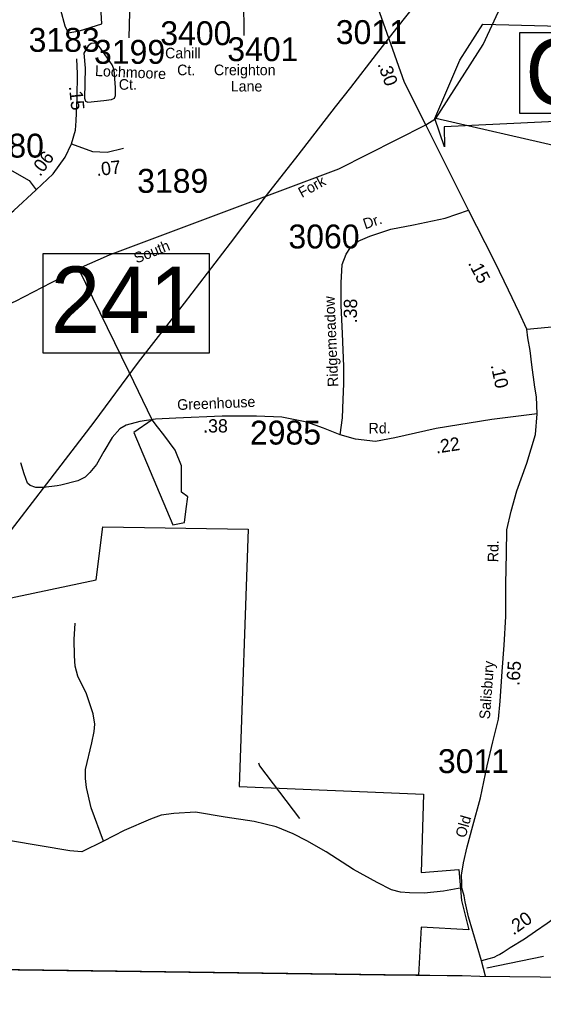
# Model space of a CAD drawing. Extents: x 1551653 to 1702041, y 811336 to 920032.
# Drawn here: x 1621723 to 1624960, y 819952 to 825962 of the extents above; entities that cross this region are included whole.
import ezdxf

# ---------------------------------------------------------------- set-up
doc = ezdxf.new("R2010")
doc.units = 0
for name, color, linetype in [('Old_Level_11', 7, 'Continuous'), ('Old_Level_17', 7, 'Continuous'), ('Old_Level_21', 7, 'Continuous'), ('Old_Level_31', 7, 'Continuous'), ('Old_Level_32', 7, 'Continuous'), ('Old_Level_35', 7, 'Continuous'), ('Old_Level_48', 7, 'Continuous'), ('Old_Level_49', 7, 'Continuous'), ('Old_Level_50', 7, 'Continuous'), ('Old_Level_52', 7, 'Continuous'), ('Old_Level_56', 7, 'Continuous'), ('Old_Level_59', 7, 'Continuous'), ('Old_Level_62', 7, 'Continuous'), ('Old_Level_8', 7, 'Continuous')]:
    doc.layers.add(name, color=color, linetype=linetype)

msp = doc.modelspace()

# ---------------------------------------------------------------- linework, layer by layer
at = {"layer": 'Old_Level_17'}
msp.add_line((1624959.691, 820173.885), (1624610.864, 820101.373), dxfattribs=at)
at = {"layer": 'Old_Level_31'}
msp.add_line((1624233.297, 825311.859), (1624233.297, 825311.859), dxfattribs=at)
for points in [[(1624814.528, 825881.812), (1626208.203, 825881.812), (1626208.203, 825382.315), (1624814.528, 825382.315), (1624814.528, 825881.812)], [(1621870.12, 824515.846), (1622893.991, 824515.846), (1622893.991, 823901.983), (1621870.12, 823901.983), (1621870.12, 824515.846)]]:
    msp.add_lwpolyline(points, dxfattribs=at)
at = {"layer": 'Old_Level_32'}
for p, q in [((1624496.83, 824783.984), (1624233.297, 825311.859)), ((1624856.321, 824049.149), (1625306.379, 824093.397)), ((1624601.472, 820051.976), (1624576.421, 820146.388))]:
    msp.add_line(p, q, dxfattribs=at)
for points in [[(1622331.084, 826508.581), (1622347.998, 826404.37), (1622396.648, 826212.052), (1622403.946, 826087.897), (1622399.08, 825849.325)], [(1623111.807, 825863.931), (1623109.374, 826092.766), (1623109.374, 826324.035), (1623094.779, 826501.746)], [(1624233.297, 825311.859), (1624100.894, 825573.318), (1623993.554, 825875.152), (1623834.918, 826325.355)], [(1622044.783, 825194.509), (1622068.755, 825278.475), (1622072.75, 825336.45), (1622078.744, 825478.391), (1622080.478, 825626.279), (1622076.893, 825719.563)], [(1621827.037, 824910.627), (1621930.916, 825008.586), (1622004.83, 825112.543), (1622044.783, 825194.509)], [(1622044.783, 825194.509), (1622174.632, 825146.529), (1622264.527, 825142.531), (1622366.408, 825166.521)], [(1621209.758, 825018.582), (1621385.553, 825032.576), (1621522.015, 825048.569), (1621649.245, 825044.572), (1621782.992, 824967.156), (1621827.037, 824910.627)], [(1621376.504, 824526.636), (1621525.902, 824646.657), (1621572.388, 824684.59), (1621687.201, 824782.68), (1621827.037, 824910.627)], [(1623703.974, 823397.009), (1623717.485, 823500.791), (1623723.197, 823614.538), (1623726.783, 823712.52), (1623726.33, 823818.389), (1623717.465, 824022.483), (1623710.188, 824196.528), (1623710.224, 824336.403), (1623715.893, 824448.151), (1623740.795, 824511.682), (1623767.455, 824553.365), (1623816.077, 824592.6), (1623886.343, 824623.594), (1624016.903, 824667.57), (1624157.103, 824693.345), (1624351.64, 824734.424), (1624496.83, 824783.984)], [(1624856.321, 824049.149), (1624810.101, 824151.923), (1624743.338, 824290.668), (1624661.169, 824460.245), (1624599.542, 824583.574), (1624496.83, 824783.984)], [(1624919.943, 823526.154), (1624916.024, 823632.052), (1624907.473, 823690.315), (1624888.664, 823828.783), (1624877.916, 823917.509), (1624864.081, 823995.813), (1624856.321, 824049.149)], [(1623703.974, 823397.009), (1623600.559, 823438.528), (1623497.226, 823474.043), (1623343.998, 823506.365), (1623186.246, 823512.769), (1622974.514, 823511.861), (1622688.527, 823500.25), (1622562.53, 823494.003), (1622466.588, 823479.538), (1622382.281, 823456.835), (1622341.985, 823433.439), (1622295.079, 823380.161), (1622243.885, 823292.95), (1622198.652, 823213.623), (1622158.029, 823164.22), (1622129.22, 823134.985), (1622084.332, 823112.085), (1621978.925, 823085.005), (1621956.093, 823081.971)], [(1624919.943, 823526.154), (1624641.707, 823490.854), (1624296.851, 823435.944), (1624042.128, 823377.111), (1623923.215, 823356.084)], [(1624576.421, 820146.388), (1624497.687, 820419.249), (1624475.441, 820511.459), (1624469.085, 820549.615), (1624456.373, 820597.31), (1624456.373, 820625.927), (1624453.196, 820676.802), (1624465.908, 820753.114), (1624488.152, 820851.684), (1624523.11, 820982.049), (1624570.779, 821153.752), (1624612.091, 821350.891), (1624647.048, 821500.336), (1624682.673, 821640.188), (1624692.545, 821752.051), (1624705.235, 821933.695), (1624717.762, 822097.333), (1624726.37, 822275.055), (1624727.463, 822476.948), (1624732.233, 822662.755), (1624734.431, 822810.592), (1624760.15, 822924.132), (1624795.95, 823051.478), (1624856.652, 823222.544), (1624911.268, 823399.535), (1624919.943, 823526.154)], [(1623923.215, 823356.084), (1623799.469, 823369.656), (1623703.974, 823397.009)], [(1625531.043, 820432.465), (1625467.89, 820463.502), (1625431.102, 820479.277), (1625392.563, 820489.794), (1625343.512, 820503.816), (1625301.468, 820510.827), (1625247.162, 820512.58), (1625201.063, 820501.898), (1625116.645, 820471.611), (1625065.676, 820438.136), (1624982.85, 820377.562), (1624909.693, 820327.825), (1624842.094, 820280.168), (1624754.71, 820228.061), (1624710.104, 820199.348), (1624690.248, 820187.146), (1624675.093, 820180.023), (1624652.846, 820168.468), (1624622.881, 820159.179), (1624576.421, 820146.388)]]:
    msp.add_lwpolyline(points, dxfattribs=at)
at = {"layer": 'Old_Level_35'}
for points in [[(1621956.093, 823081.971), (1621871.78, 823070.769), (1621824.158, 823070.936), (1621789.201, 823083.85), (1621773.483, 823098.177), (1621752.252, 823156.441), (1621731.386, 823222.701)], [(1622241.747, 820885.583), (1622165.366, 821093.339), (1622137.868, 821218.604), (1622131.758, 821273.598), (1622131.758, 821328.593), (1622169.948, 821493.576), (1622185.225, 821563.846), (1622188.28, 821609.675), (1622179.114, 821673.835), (1622136.341, 821796.045), (1622084.402, 821906.033), (1622066.071, 821967.138), (1622063.015, 822031.298), (1622059.96, 822132.121), (1622066.071, 822232.944)], [(1624456.373, 820597.31), (1624342.224, 820577.004), (1624223.07, 820564.783), (1624131.413, 820567.839), (1624076.419, 820570.894), (1624021.424, 820586.169), (1623932.822, 820631.999), (1623786.171, 820711.435), (1623618.132, 820821.423), (1623498.978, 820888.638), (1623413.431, 820931.411), (1623309.553, 820974.185), (1623172.067, 821007.793), (1622993.336, 821035.29), (1622810.022, 821065.842), (1622675.59, 821056.677), (1622599.21, 821047.511), (1622531.995, 821023.069), (1622370.067, 820952.798), (1622241.747, 820885.583)], [(1622241.747, 820885.583), (1622107.316, 820821.423), (1622033.991, 820827.534), (1621667.362, 820888.638), (1621603.202, 820894.749), (1621560.429, 820888.638), (1621514.599, 820873.362), (1621487.103, 820848.921), (1621465.716, 820818.368), (1621462.661, 820784.76), (1621474.882, 820720.6), (1621526.821, 820430.353)]]:
    msp.add_lwpolyline(points, dxfattribs=at)
at = {"layer": 'Old_Level_48'}
for points in [[(1621523.089, 822359.634), (1622195.796, 822499.885), (1622237.932, 822828.174), (1623135.498, 822813.676), (1623080, 821224.525), (1624219.31, 821176.232), (1624203.545, 820692.581), (1624436.5, 820710.572), (1624454.347, 820520.64), (1624498.057, 820339.424), (1624204.586, 820355.789), (1624188.055, 820058.89)], [(1624188.055, 820058.89), (1623982.54, 820061.211), (1621271.141, 820096.905)]]:
    msp.add_lwpolyline(points, dxfattribs=at)
at = {"layer": 'Old_Level_49'}
for points in [[(1624585.15, 825934.121), (1626899.235, 825873.335), (1626810.047, 823882.439), (1626744.671, 823409.858), (1626621.184, 822886.385), (1626410.529, 822253.854), (1626127.235, 821774.002), (1625415.368, 821926.683), (1625488.007, 823911.52), (1625546.119, 823940.602), (1625577.884, 824608.746), (1625332.153, 824717.181), (1625335.767, 825346.107), (1624345.62, 825299.118), (1624349.233, 825176.224), (1624287.801, 825349.721), (1624443.189, 825711.172), (1624585.15, 825934.121)], [(1621523.089, 822359.634), (1622195.796, 822499.885), (1622237.932, 822828.174), (1623135.498, 822813.676), (1623080, 821224.525), (1624219.31, 821176.232), (1624203.545, 820692.581), (1624436.5, 820710.572), (1624454.347, 820520.64), (1624498.057, 820339.424), (1624204.586, 820355.789), (1624188.055, 820058.89)], [(1624188.055, 820058.89), (1623982.54, 820061.211), (1621271.141, 820096.905)]]:
    msp.add_lwpolyline(points, dxfattribs=at)
at = {"layer": 'Old_Level_50'}
msp.add_line((1624268.229, 825257.013), (1624268.229, 825257.013), dxfattribs=at)
at = {"layer": 'Old_Level_52'}
msp.add_lwpolyline([(1606492.614, 820282.12), (1613860.946, 820194.456), (1614148.102, 820194.42), (1614278.722, 820193.705), (1614685.624, 820195.045), (1614832.45, 820191.853), (1615113.865, 820191.321), (1615321.069, 820189.193), (1615424.805, 820185.469), (1615838.997, 820171.517), (1623973.319, 820059.99), (1623995.192, 820060.668), (1624042.922, 820061.177), (1624114.094, 820060.499), (1624171.193, 820059.693), (1624213.37, 820059.1), (1624257.498, 820058.676), (1624364.785, 820057.277), (1624394.796, 820056.938), (1624433.947, 820056.199), (1624457.532, 820055.921), (1624566.728, 820052.36), (1633697.557, 819951.501)], dxfattribs=at)
at = {"layer": 'Old_Level_56'}
msp.add_lwpolyline([(1619633.592, 820115.459), (1620615.052, 821395.437), (1620681.182, 821494.427), (1620852.599, 821717.678), (1620958.622, 821864.01), (1621075.01, 822018.137), (1621364.776, 822393.471), (1621626.088, 822747.171), (1621891.242, 823092.987), (1622184.929, 823474.246), (1622458.606, 823845.705), (1622741.929, 824209.162), (1623027.614, 824580.579), (1623249.904, 824875.037), (1623443.65, 825123.846), (1623676.222, 825422.096), (1623770.119, 825542.66), (1623929.171, 825748.152), (1624053.478, 825908.119), (1624292.175, 826212.249)], dxfattribs=at)
at = {"layer": 'Old_Level_59'}
for points in [[(1624294.765, 825350.532), (1624586.749, 825806.768), (1625058.779, 826824.647), (1625263.728, 827197.996), (1625348.722, 827304.623), (1625557.773, 827375.879), (1625832.748, 827363.678)], [(1622087.196, 824423.24), (1622278.313, 824509.184), (1623695.32, 825040.713), (1624233.297, 825311.859), (1624294.765, 825350.532)], [(1625330.541, 825045.845), (1625066.182, 825173.493), (1624294.765, 825350.532)], [(1619647.382, 823293.266), (1619966.759, 823426.045), (1620728.349, 823794.875), (1621699.031, 824221.613), (1622087.196, 824423.24)], [(1622542.845, 823489.446), (1622400.791, 823783.058), (1622087.196, 824423.24)], [(1623199.777, 821369.493), (1623206.748, 821351.397), (1623453.118, 821025.621)]]:
    msp.add_lwpolyline(points, dxfattribs=at)
at = {"layer": 'Old_Level_62'}
for points in [[(1621976.641, 826022.483), (1622003.605, 825923.751), (1622024.623, 825878.844), (1622094.238, 825892.942), (1622232.033, 825935.233), (1622223.626, 826076.822), (1622233.161, 826194.214), (1622229.265, 826215.745), (1622218.5, 826219.18), (1622176.874, 826190.678), (1622143.758, 826181.143), (1622118.127, 826183.911), (1622063.891, 826215.13), (1622049.844, 826214.464), (1622033.953, 826205.544), (1622002.17, 826168.685), (1621963.21, 826158.33), (1621952.342, 826146.079), (1621952.137, 826131.161), (1621955.931, 826098.045), (1621976.641, 826022.483)], [(1622296.215, 825682.097), (1622224.139, 825785.495), (1622195.944, 825816.765), (1622166.724, 825814.663), (1622147.757, 825799.386), (1622120.485, 825754.122), (1622129.2, 825661.181), (1622124.791, 825476.429), (1622131.045, 825458.437), (1622145.604, 825452.541), (1622243.414, 825461.205), (1622292.319, 825467.202), (1622309.44, 825476.789), (1622316.925, 825492.988), (1622316.72, 825542.61), (1622307.287, 825651.031), (1622296.215, 825682.097)], [(1622542.845, 823489.446), (1622428.691, 823411.011), (1622669.452, 822840.553), (1622743.154, 822855.307), (1622752.981, 822938.908), (1622762.808, 823012.675), (1622723.5, 823042.181), (1622723.5, 823204.466), (1622684.193, 823302.821), (1622615.404, 823396.258), (1622576.096, 823445.435), (1622542.845, 823489.446)]]:
    msp.add_lwpolyline(points, dxfattribs=at)

# ---------------------------------------------------------------- texts
at = {"layer": 'Old_Level_11'}
for s, p in [('Cahill', (1622622.557, 825722.022)), ('Ct.', (1622696.929, 825617.979)), ('Creighton', (1622924.31, 825617.969)), ('Ct. ', (1622336.527, 825528.291)), ('Lane', (1623028.035, 825517.514))]:
    msp.add_text(s, height=65.6167, dxfattribs=at).set_placement(p)
for s, height, rotation, p in [('Lochmoore ', 65.6167, 357.4091472, (1622188.524, 825613.255)), ('Dr.', 65.6167, 18.614875, (1623858.427, 824665.808)), ('Ridgemeadow', 65.61666, 92.487075, (1623693.456, 823693.999)), ('Greenhouse', 65.6167, 2.3248917, (1622698.596, 823549.72)), ('Rd.', 65.6167, 0.4245528, (1623879.781, 823404.516)), ('Rd.', 65.6167, 89.1481472, (1624680.76, 822608.874)), ('Salisbury', 65.6167, 85.6226417, (1624628.222, 821637.526)), ('Old', 65.6167, 74.09215, (1624477.636, 820902.759))]:
    msp.add_text(s, height=height, rotation=rotation, dxfattribs=at).set_placement(p)
at = {"layer": 'Old_Level_17'}
for s, rotation, p in [('.30', 289.8350639, (1623934.057, 825686.526)), ('.15', 276.1454972, (1622028.131, 825549.008)), ('.06', 53.4681722, (1621850.537, 824988.156)), ('.07', 6.5118111, (1622201.574, 824994.712)), ('.15', 297.924125, (1624491.753, 824457.442)), ('.38', 89.3789167, (1623807.32, 824084.75)), ('.10', 282.3029861, (1624633.284, 823826.378)), ('.38', 0.2459222, (1622857.933, 823410.751)), ('.22', 8.6103694, (1624298.119, 823280.564)), ('.65', 85.6226417, (1624810.709, 821845.257)), ('.20', 35.4862417, (1624774.132, 820302.656))]:
    msp.add_text(s, height=82.0208, rotation=rotation, dxfattribs=at).set_placement(p)
at = {"layer": 'Old_Level_21'}
for s, rotation, p in [('Fork', 28.774675, (1623467.712, 824859.185)), ('South', 22.0038806, (1622446.254, 824454.18))]:
    msp.add_text(s, height=65.6167, rotation=rotation, dxfattribs=at).set_placement(p)
at = {"layer": 'Old_Level_31'}
for s, p in [('C530', (1624847.564, 825433.902)), ('241', (1621916.497, 824026.069))]:
    msp.add_text(s, height=410.1042, dxfattribs=at).set_placement(p)
at = {"layer": 'Old_Level_8'}
for s, p in [('3183', (1621779.729, 825762.534)), ('3400', (1622593.039, 825803.661)), ('3011', (1623677, 825810.472)), ('3401', (1623006.736, 825704.869)), ('3199', (1622183.611, 825688.415)), ('3180', (1621434.893, 825109.143)), ('3189', (1622450.189, 824891.574)), ('3060', (1623384.389, 824547.915)), ('2985', (1623146.786, 823336.489)), ('3011', (1624307.874, 821307.096))]:
    msp.add_text(s, height=147.6375, dxfattribs=at).set_placement(p)

doc.saveas('drawing.dxf')
